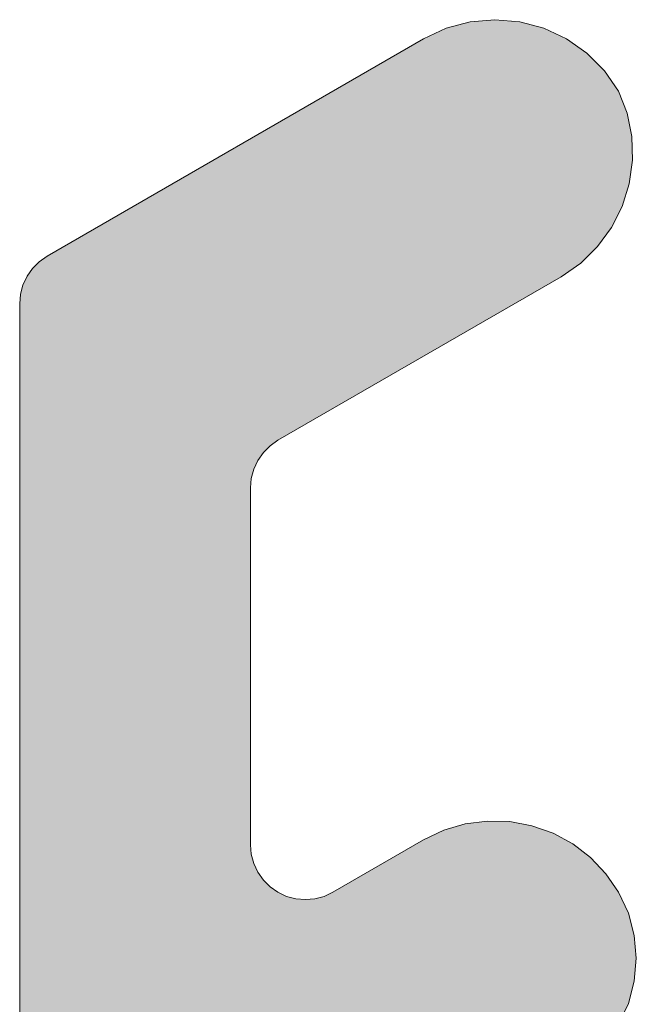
# Model space of a CAD drawing. Header units: metres. Extents: x -3.6 to 84.5, y -11 to 16.8.
# Tile 456 of 656: x 58.33039 to 58.336, y -0.15661 to -0.14766. Entities that reach past the tile are written whole.
import ezdxf

# ---------------------------------------------------------------- set-up
doc = ezdxf.new("R2010")
doc.units = ezdxf.units.M
doc.header["$MEASUREMENT"] = 0
doc.layers.add('301 - Elemente.Linie', color=7, linetype='Continuous')
doc.layers.add('302 - Elemente.Schraffur', color=7, linetype='Continuous')

msp = doc.modelspace()

# ---------------------------------------------------------------- hatches: boundary and pattern name
at = {"layer": '302 - Elemente.Schraffur', "linetype": 'Continuous', "lineweight": 5}
msp.add_hatch(color=7, dxfattribs=at).paths.add_polyline_path([(58.3353167, -0.149994), (58.3354938, -0.1498711), (58.3356481, -0.1497207), (58.3357755, -0.1495468), (58.3358724, -0.1493543), (58.3359361, -0.1491484), (58.335965, -0.1489348), (58.3359582, -0.1487194), (58.3359158, -0.1485081), (58.3358392, -0.1483067), (58.3357092, -0.148121), (58.335549, -0.1479608), (58.3353634, -0.1478308), (58.335158, -0.1477351), (58.3349391, -0.1476764), (58.3347134, -0.1476567), (58.3344876, -0.1476764), (58.3342687, -0.1477351), (58.3340634, -0.1478308), (58.3306392, -0.1498078), (58.3305678, -0.1498578), (58.3305062, -0.1499194), (58.3304562, -0.1499908), (58.3304193, -0.1500698), (58.3303968, -0.150154), (58.3303892, -0.1502408), (58.3303892, -0.1656999), (58.3303953, -0.1657781), (58.3304137, -0.1658544), (58.3304437, -0.1659269), (58.3304847, -0.1659938), (58.3305356, -0.1660535), (58.3305953, -0.1661044), (58.3306622, -0.1661454), (58.3307347, -0.1661755), (58.330811, -0.1661938), (58.3308892, -0.1661999), (58.3323552, -0.1661999), (58.3324205, -0.1661957), (58.3324846, -0.1661829), (58.3325466, -0.1661619), (58.3326052, -0.1661329), (58.3354, -0.1645194), (58.3355713, -0.1643994), (58.3357192, -0.1642515), (58.3358392, -0.1640802), (58.3359276, -0.1638906), (58.3359817, -0.1636885), (58.336, -0.1634802), (58.3359817, -0.1632718), (58.3359276, -0.1630697), (58.3358392, -0.1628802), (58.3357236, -0.1627121), (58.3355832, -0.1625641), (58.3354214, -0.1624399), (58.3352421, -0.1623426), (58.3350498, -0.1622745), (58.3348492, -0.1622373), (58.3346453, -0.162232), (58.3344431, -0.1622586), (58.3342475, -0.1623165), (58.3340634, -0.1624043), (58.3332392, -0.1628802), (58.3331665, -0.1629147), (58.3330892, -0.1629371), (58.3330093, -0.1629468), (58.3329289, -0.1629435), (58.3328501, -0.1629274), (58.3327748, -0.1628989), (58.3327052, -0.1628586), (58.3326428, -0.1628078), (58.3325895, -0.1627475), (58.3325465, -0.1626795), (58.3325149, -0.1626055), (58.3324957, -0.1625274), (58.3324892, -0.1624472), (58.3324892, -0.1592019), (58.3324948, -0.1591273), (58.3325114, -0.1590545), (58.3325387, -0.1589849), (58.3325761, -0.1589202), (58.3326227, -0.1588618), (58.3326774, -0.1588109), (58.3327392, -0.1587688), (58.3354, -0.1572326), (58.3355713, -0.1571127), (58.3357192, -0.1569648), (58.3358392, -0.1567934), (58.3359276, -0.1566038), (58.3359817, -0.1564018), (58.336, -0.1561934), (58.3359817, -0.155985), (58.3359276, -0.155783), (58.3358392, -0.1555934), (58.3357236, -0.1554253), (58.3355832, -0.1552773), (58.3354214, -0.1551531), (58.3352421, -0.1550558), (58.3350498, -0.1549877), (58.3348492, -0.1549505), (58.3346453, -0.1549452), (58.3344431, -0.1549718), (58.3342475, -0.1550298), (58.3340634, -0.1551176), (58.3332392, -0.1555934), (58.3331602, -0.1556303), (58.333076, -0.1556528), (58.3329892, -0.1556604), (58.3329024, -0.1556528), (58.3328182, -0.1556303), (58.3327392, -0.1555934), (58.3326678, -0.1555434), (58.3326062, -0.1554818), (58.3325562, -0.1554104), (58.3325193, -0.1553314), (58.3324968, -0.1552472), (58.3324892, -0.1551604), (58.3324892, -0.1519151), (58.3324968, -0.1518283), (58.3325193, -0.1517441), (58.3325562, -0.1516651), (58.3326062, -0.1515937), (58.3326678, -0.1515321), (58.3327392, -0.1514821)])

# ---------------------------------------------------------------- linework, layer by layer
at = {"layer": '301 - Elemente.Linie', "color": 7, "linetype": 'Continuous', "lineweight": 5}
msp.add_lwpolyline([(58.3358392, -0.1567934), (58.3359276, -0.1566038), (58.3359817, -0.1564018), (58.336, -0.1561934), (58.3359817, -0.155985), (58.3359276, -0.155783), (58.3358392, -0.1555934), (58.3357236, -0.1554253), (58.3355832, -0.1552773), (58.3354214, -0.1551531), (58.3352421, -0.1550558), (58.3350498, -0.1549877), (58.3348492, -0.1549505), (58.3346453, -0.1549452), (58.3344431, -0.1549718), (58.3342475, -0.1550298), (58.3340634, -0.1551176), (58.3332392, -0.1555934), (58.3331602, -0.1556303), (58.333076, -0.1556528), (58.3329892, -0.1556604), (58.3329024, -0.1556528), (58.3328182, -0.1556303), (58.3327392, -0.1555934), (58.3326678, -0.1555434), (58.3326062, -0.1554818), (58.3325562, -0.1554104), (58.3325193, -0.1553314), (58.3324968, -0.1552472), (58.3324892, -0.1551604), (58.3324892, -0.1519151), (58.3324968, -0.1518283), (58.3325193, -0.1517441), (58.3325562, -0.1516651), (58.3326062, -0.1515937), (58.3326678, -0.1515321), (58.3327392, -0.1514821), (58.3353167, -0.149994), (58.3354938, -0.1498711), (58.3356481, -0.1497207), (58.3357755, -0.1495468), (58.3358724, -0.1493543), (58.3359361, -0.1491484), (58.335965, -0.1489348), (58.3359582, -0.1487194), (58.3359158, -0.1485081), (58.3358392, -0.1483067), (58.3357092, -0.148121), (58.335549, -0.1479608), (58.3353634, -0.1478308), (58.335158, -0.1477351), (58.3349391, -0.1476764), (58.3347134, -0.1476567), (58.3344876, -0.1476764), (58.3342687, -0.1477351), (58.3340634, -0.1478308), (58.3306392, -0.1498078), (58.3305678, -0.1498578), (58.3305062, -0.1499194), (58.3304562, -0.1499908), (58.3304193, -0.1500698), (58.3303968, -0.150154), (58.3303892, -0.1502408), (58.3303892, -0.1656999)], dxfattribs=at)

doc.saveas('drawing.dxf')
